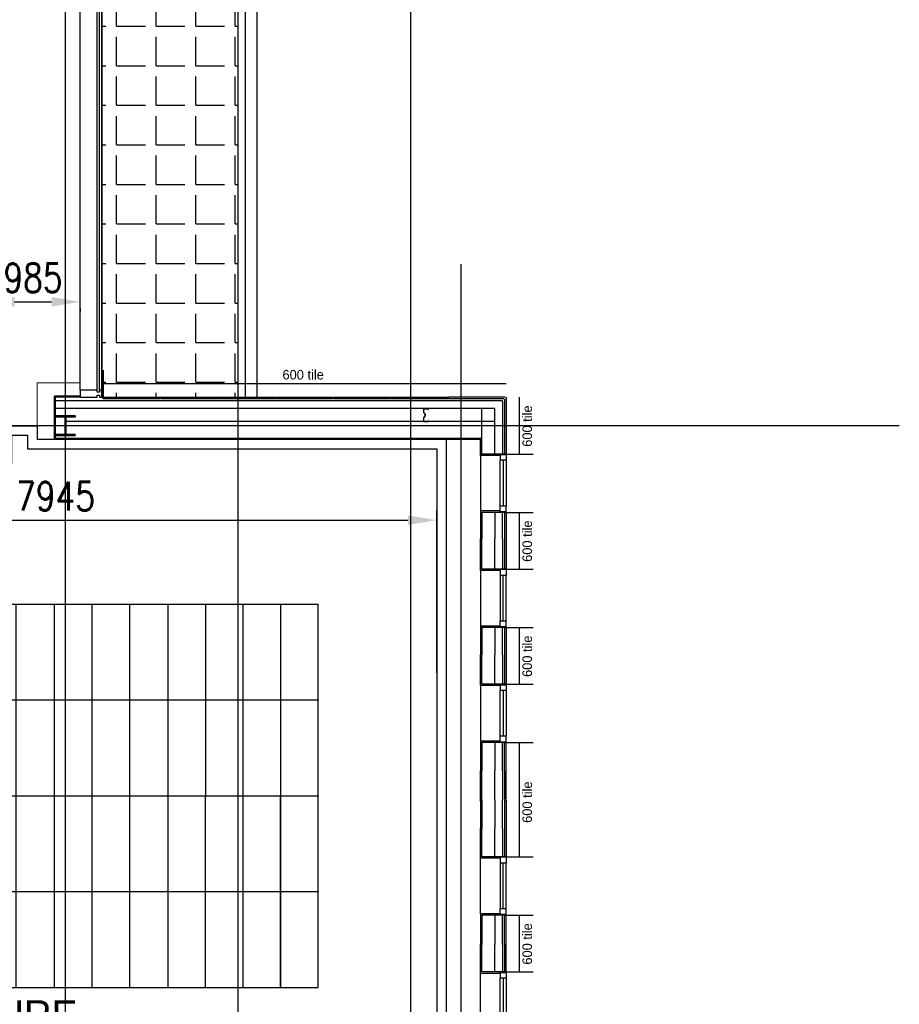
# Model space of a CAD drawing. Header units: millimetres. Extents: x -312551 to 250764, y -35891 to 59426.
# Tile 309 of 316: x 155381 to 164550, y 30176 to 40443. Entities that reach past the tile are written whole.
import ezdxf

# ---------------------------------------------------------------- set-up
doc = ezdxf.new("R2010")
doc.units = ezdxf.units.MM
doc.header["$LTSCALE"] = 2.5
for name, color, linetype in [('curtain walling', 7, 'Continuous'), ('FO-00 - FURN$0$FURNITURE', 22, 'Continuous'), ('GLAZING', 1, 'Continuous'), ('NF ARCH', 4, 'Continuous'), ('NF-AS BUILT', 7, 'Continuous'), ('NF-GRIDS', 252, 'Continuous'), ('NF-Steel columns', 6, 'Continuous'), ('NF-TEXT', 1, 'Continuous'), ('TERR TILE 600', 160, 'Continuous'), ('Terrace', 6, 'Continuous'), ('Terracotta Tile', 30, 'Continuous')]:
    doc.layers.add(name, color=color, linetype=linetype)
doc.styles.add('ROMANS', font='romans.shx', dxfattribs={"width": 0.8})
doc.dimstyles.new('100NFDIM', dxfattribs={"dimscale": 100, "dimtxt": 3, "dimasz": 3, "dimexe": 1, "dimexo": 1, "dimgap": 1, "dimtad": 1, "dimdec": 0, "dimdsep": 46, "dimtxsty": 'ROMANS', "dimcen": 3, "dimclrd": 4, "dimclre": 4, "dimclrt": 1, "dimaunit": 1, "dimadec": 0, "dimazin": 0, "dimtfac": 1, "dimtdec": 0, "dimtmove": 0, "dimatfit": 3, "dimfxl": 0, "dimtolj": 1, "dimarcsym": 0})

# ---------------------------------------------------------------- blocks, each defined once
blk = doc.blocks.new('*D38')
at = {"layer": 'Defpoints', "color": 0}
for p in [(151783, 35224), (159728, 35224), (159728, 33531)]:
    blk.add_point(p, dxfattribs=at)
at = {"layer": 'NF-AS BUILT', "color": 4, "lineweight": -2}
for p, q in [((159728, 33631), (159728, 35324)), ((152083, 35224), (159428, 35224))]:
    blk.add_line(p, q, dxfattribs=at)
at = {"layer": 'NF-AS BUILT', "color": 4}
for points in [[(152083, 35274), (152083, 35174), (151783, 35224)], [(159428, 35274), (159428, 35174), (159728, 35224)]]:
    blk.add_solid(points, dxfattribs=at)
at = {"layer": 'NF-AS BUILT', "color": 1, "insert": (155755, 35474), "char_height": 300, "attachment_point": 5, "style": 'ROMANS'}
blk.add_mtext('\\A1;7945', dxfattribs=at)
blk = doc.blocks.new('*D142')
at = {"color": 4, "lineweight": -2, "ltscale": 500000}
for p, q in [((155028, 37727), (155028, 37401)), ((155328, 37501), (155713, 37501)), ((156013, 37433), (156013, 37401))]:
    blk.add_line(p, q, dxfattribs=at)
at = {"color": 4, "ltscale": 500000}
for points in [[(155328, 37551), (155328, 37451), (155028, 37501)], [(155713, 37551), (155713, 37451), (156013, 37501)]]:
    blk.add_solid(points, dxfattribs=at)
at = {"layer": 'Defpoints', "color": 0, "ltscale": 500000}
for p in [(155028, 37827, 0), (156013, 37533, -18), (156013, 37501)]:
    blk.add_point(p, dxfattribs=at)
at = {"color": 1, "ltscale": 500000, "insert": (155520, 37751), "char_height": 300, "attachment_point": 5, "style": 'ROMANS'}
blk.add_mtext('\\A1;985', dxfattribs=at)
blk = doc.blocks.new('SECURE FILING')
for p in [(170671, 39960, 0), (171670, 39960, 0), (172670, 39960, 0), (170671, 39569, 0), (171670, 39569, 0), (172669, 39569, 0), (170671, 39178, 0), (171670, 39178, 0), (172669, 39178, 0), (170671, 38787, 0), (171670, 38786, 0), (172669, 38786, 0), (170671, 38387, 0), (171670, 38386, 0), (172669, 38386, 0), (170671, 37995, 0), (171670, 37995, 0), (172669, 37995, 0), (170671, 37604, 0), (171670, 37604, 0), (172669, 37604, 0), (170671, 37213, 0), (171670, 37213, 0), (172669, 37213, 0), (170671, 36813, 0), (171670, 36813, 0), (172669, 36813, 0), (170671, 36430, 0), (171670, 36430, 0), (172669, 36430, 0), (170670, 35648, 0), (171670, 35648, 0), (172669, 35648, 0)]:
    blk.add_point(p)
at = {"layer": 'FO-00 - FURN$0$FURNITURE'}
for p, q in [((169671, 35248, 0), (169672, 39960, 0)), ((173669, 39960, 0), (169672, 39960, 0)), ((170671, 39560, 0), (170671, 39960, 0)), ((171670, 39560, 0), (171670, 39960, 0)), ((172669, 39560, 0), (172670, 39960, 0)), ((173668, 35248, 0), (173669, 39960, 0)), ((173669, 39569, 0), (169672, 39569, 0)), ((173669, 39568, 0), (169672, 39569, 0)), ((170671, 39169, 0), (170671, 39569, 0)), ((171670, 39169, 0), (171670, 39569, 0)), ((172669, 39169, 0), (172669, 39569, 0)), ((173669, 39177, 0), (169672, 39178, 0)), ((173669, 39177, 0), (169672, 39178, 0)), ((170671, 38778, 0), (170671, 39178, 0)), ((171670, 38778, 0), (171670, 39178, 0)), ((172669, 38778, 0), (172669, 39178, 0)), ((173669, 38786, 0), (169672, 38787, 0)), ((173669, 38786, 0), (169672, 38787, 0)), ((170671, 38387, 0), (170671, 38787, 0)), ((171670, 38386, 0), (171670, 38787, 0)), ((172669, 38386, 0), (172669, 38786, 0)), ((173669, 38395, 0), (169671, 38396, 0)), ((170671, 37987, 0), (170671, 38387, 0)), ((171670, 37986, 0), (171670, 38387, 0)), ((172669, 37986, 0), (172669, 38386, 0)), ((173669, 37995, 0), (169671, 37996, 0)), ((173669, 37995, 0), (169671, 37996, 0)), ((170671, 37595, 0), (170671, 37995, 0)), ((171670, 37595, 0), (171670, 37995, 0)), ((172669, 37595, 0), (172669, 37995, 0)), ((173668, 37604, 0), (169671, 37604, 0)), ((170671, 37204, 0), (170671, 37604, 0)), ((171670, 37204, 0), (171670, 37604, 0)), ((172669, 37204, 0), (172669, 37604, 0)), ((173668, 37213, 0), (169671, 37213, 0)), ((173668, 37212, 0), (169671, 37213, 0)), ((170671, 36813, 0), (170671, 37213, 0)), ((171670, 36813, 0), (171670, 37213, 0)), ((172669, 36813, 0), (172669, 37213, 0)), ((173668, 36813, 0), (169671, 36813, 0)), ((170671, 36413, 0), (170671, 36813, 0)), ((171670, 36413, 0), (171670, 36813, 0)), ((172669, 36413, 0), (172669, 36813, 0)), ((173668, 36439, 0), (169671, 36439, 0)), ((170670, 36030, 0), (170671, 36431, 0)), ((171670, 36030, 0), (171670, 36430, 0)), ((172669, 36030, 0), (172669, 36430, 0)), ((173668, 36047, 0), (169671, 36048, 0)), ((170670, 35639, 0), (170670, 36039, 0)), ((171670, 35639, 0), (171670, 36039, 0)), ((172669, 35639, 0), (172669, 36039, 0)), ((173668, 35656, 0), (169671, 35657, 0)), ((173668, 35656, 0), (169671, 35657, 0)), ((170670, 35248, 0), (170670, 35648, 0)), ((171670, 35248, 0), (171670, 35648, 0)), ((172669, 35248, 0), (172669, 35648, 0)), ((173668, 35248, 0), (169671, 35248, 0))]:
    blk.add_line(p, q, dxfattribs=at)

msp = doc.modelspace()

# ---------------------------------------------------------------- hatches: boundary and pattern name
at = {"layer": 'Terrace'}
h = msp.add_hatch(dxfattribs=at)
h.set_pattern_fill('ANGLE', color=256, scale=1500, style=0)
h.set_pattern_definition([(0, (-2071521.74, -4242199.36), (0, 412.5), [300, -112.5]), (90, (-2071521.74, -4242199.36), (-412.5, 3e-14), [300, -112.5])])
h.paths.add_polyline_path([(156237.8, 36505.5), (157657.8, 36505.5), (157657.8, 51684.5), (141832.8, 51684.5), (141832.8, 50264.5), (156237.8, 50264.5)])

# ---------------------------------------------------------------- linework, layer by layer
for p, q in [((160413.8, 36468.5), (155756.2, 36468.5)), ((160413.8, 36468.5), (160413.8, 35913.5)), ((160333.8, 36388.5), (155756.2, 36388.5)), ((160196.8, 35913.5), (160196.8, 36388.5)), ((160333.8, 35913.5), (160333.8, 36388.5)), ((160333.8, 36251.5), (155861.4, 36251.5)), ((160196.8, 35305.5), (160196.8, 35029.5)), ((160333.8, 35305.5), (160333.8, 35029.5)), ((160413.8, 35029.5), (160413.8, 35305.5)), ((160196.8, 34713.5), (160196.8, 35029.5)), ((160333.8, 34713.5), (160333.8, 35029.5)), ((160413.8, 35029.5), (160413.8, 34713.5)), ((160196.8, 34105.5), (160196.8, 33819.5)), ((160333.8, 34105.5), (160333.8, 33819.5)), ((160413.8, 33819.5), (160413.8, 34105.5)), ((160196.8, 33513.5), (160196.8, 33819.5)), ((160333.8, 33513.5), (160333.8, 33819.5)), ((160413.8, 33819.5), (160413.8, 33513.5)), ((160196.8, 32905.5), (160196.8, 32609.5)), ((160333.8, 32905.5), (160333.8, 32609.5)), ((160413.8, 32609.5), (160413.8, 32905.5)), ((160196.8, 32309.5), (160196.8, 32609.5)), ((160333.8, 32309.5), (160333.8, 32609.5)), ((160413.8, 32609.5), (160413.8, 32309.5)), ((160196.8, 32309.5), (160196.8, 32009.5)), ((160333.8, 32309.5), (160333.8, 32009.5)), ((160413.8, 32009.5), (160413.8, 32309.5)), ((160196.8, 31713.5), (160196.8, 32009.5)), ((160333.8, 31713.5), (160333.8, 32009.5)), ((160413.8, 32009.5), (160413.8, 31713.5)), ((160196.8, 31105.5), (160196.8, 30799.5)), ((160333.8, 31105.5), (160333.8, 30799.5)), ((160413.8, 30799.5), (160413.8, 31105.5)), ((160196.8, 30513.5), (160196.8, 30799.5)), ((160333.8, 30513.5), (160333.8, 30799.5)), ((160413.8, 30799.5), (160413.8, 30513.5))]:
    msp.add_line(p, q)
msp.add_lwpolyline([(159641.1, 36378.5), (159641.1, 36388.5), (159591.1, 36388.5), (159591.1, 36348.5), (159606.1, 36328.5), (159606.1, 36311.5), (159591.1, 36291.5), (159591.1, 36251.5), (159641.1, 36251.5), (159641.1, 36261.5), (159639.1, 36261.5), (159639.1, 36253.5), (159593.1, 36253.5), (159593.1, 36290.8), (159608.1, 36310.8), (159608.1, 36329.1), (159593.1, 36349.1), (159593.1, 36386.5), (159639.1, 36386.5), (159639.1, 36378.5)], close=True)
at = {"layer": 'curtain walling'}
msp.add_lwpolyline([(156212.8, 36580.5), (156212.8, 36558), (156187.8, 36558), (156187.8, 36580.5), (156012.8, 36580.5), (156012.8, 36505.5), (156187.8, 36505.5), (156187.8, 36528), (156212.8, 36528), (156212.8, 36505.5), (156237.8, 36505.5), (156237.8, 36580.5), (156212.8, 36580.5)], dxfattribs=at)
at = {"layer": 'GLAZING'}
for p, q in [((156187.8, 36580.5), (156187.8, 50039.5)), ((156012.8, 36580.5), (156012.8, 49964.5)), ((156212.8, 36580.5), (156212.8, 49964.5)), ((156237.8, 36580.5), (156237.8, 49964.5)), ((155743.7, 36067.8), (155743.7, 36518)), ((156012.8, 36518), (155743.7, 36518)), ((156012.8, 36505.5), (155743.7, 36505.5)), ((155756.2, 36080.3), (155756.2, 36505.5)), ((155743.7, 36067.8), (160181.3, 36067.8)), ((155756.2, 36080.3), (160193.8, 36080.3)), ((160184.3, 35898.5), (160184.3, 36080.3)), ((160435.8, 35913.5), (160184.3, 35913.5)), ((160390.8, 35898.5), (160184.3, 35898.5)), ((160184.3, 35898.5), (160184.3, 35320.5)), ((160390.8, 35898.5), (160390.8, 35913.5)), ((160450.8, 35908.5), (160390.8, 35908.5)), ((160390.8, 35908.5), (160390.8, 35848.5)), ((160390.8, 35908.5), (160450.8, 35908.5)), ((160450.8, 35848.5), (160390.8, 35848.5)), ((160390.8, 35370.5), (160390.8, 35848.5)), ((160420.8, 35848.5), (160420.8, 35370.5)), ((160450.8, 35908.5), (160450.8, 35848.5)), ((160450.8, 35848.5), (160450.8, 35370.5)), ((160390.8, 35320.5), (160184.3, 35320.5)), ((160184.3, 35320.5), (160184.3, 35029.5)), ((160450.8, 35370.5), (160390.8, 35370.5)), ((160390.8, 35310.5), (160390.8, 35370.5)), ((160390.8, 35320.5), (160390.8, 35305.5)), ((160450.8, 35310.5), (160450.8, 35370.5)), ((160435.8, 35305.5), (160196.8, 35305.5)), ((160450.8, 35310.5), (160390.8, 35310.5)), ((160184.3, 34698.5), (160184.3, 35029.5)), ((160435.8, 34713.5), (160196.8, 34713.5)), ((160390.8, 34698.5), (160390.8, 34713.5)), ((160450.8, 34708.5), (160390.8, 34708.5)), ((160390.8, 34708.5), (160390.8, 34648.5)), ((160450.8, 34708.5), (160450.8, 34648.5)), ((160390.8, 34698.5), (160184.3, 34698.5)), ((160184.3, 34698.5), (160184.3, 34120.5)), ((160450.8, 34648.5), (160390.8, 34648.5)), ((160390.8, 34648.5), (160390.8, 34170.5)), ((160420.8, 34170.5), (160420.8, 34648.5)), ((160450.8, 34170.5), (160450.8, 34648.5)), ((160390.8, 34120.5), (160184.3, 34120.5)), ((160184.3, 34120.5), (160184.3, 33819.5)), ((160435.8, 34105.5), (160196.8, 34105.5)), ((160450.8, 34170.5), (160390.8, 34170.5)), ((160390.8, 34110.5), (160390.8, 34170.5)), ((160390.8, 34120.5), (160390.8, 34105.5)), ((160390.8, 34120.5), (160390.8, 34105.5)), ((160450.8, 34110.5), (160390.8, 34110.5)), ((160390.8, 34110.5), (160450.8, 34110.5)), ((160450.8, 34110.5), (160390.8, 34110.5)), ((160450.8, 34110.5), (160450.8, 34170.5)), ((160184.3, 33498.5), (160184.3, 33819.5)), ((160184.3, 33501), (160184.3, 32920.5)), ((160390.8, 33498.5), (160184.3, 33498.5)), ((160435.8, 33513.5), (160196.8, 33513.5)), ((160390.8, 33498.5), (160390.8, 33513.5)), ((160390.8, 33498.5), (160390.8, 33513.5)), ((160390.8, 33498.5), (160390.8, 33513.5)), ((160450.8, 33508.5), (160390.8, 33508.5)), ((160450.8, 33508.5), (160390.8, 33508.5)), ((160390.8, 33508.5), (160390.8, 33448.5)), ((160390.8, 33508.5), (160450.8, 33508.5)), ((160450.8, 33508.5), (160390.8, 33508.5)), ((160450.8, 33508.5), (160450.8, 33448.5)), ((160390.8, 32970.5), (160390.8, 33451)), ((160450.8, 33448.5), (160390.8, 33448.5)), ((160420.8, 33448.5), (160420.8, 32970.5)), ((160450.8, 33451), (160450.8, 32970.5)), ((160450.8, 32970.5), (160390.8, 32970.5)), ((160390.8, 32910.5), (160390.8, 32970.5)), ((160450.8, 32910.5), (160450.8, 32970.5)), ((160390.8, 32920.5), (160184.3, 32920.5)), ((160184.3, 32920.5), (160184.3, 32609.5)), ((160435.8, 32905.5), (160196.8, 32905.5)), ((160390.8, 32920.5), (160390.8, 32905.5)), ((160450.8, 32910.5), (160390.8, 32910.5)), ((160184.3, 32294.5), (160184.3, 32609.5)), ((160184.3, 32324.5), (160184.3, 32009.5)), ((160184.3, 31698.5), (160184.3, 32009.5)), ((160390.8, 31698.5), (160184.3, 31698.5)), ((160184.3, 31118), (160184.3, 31698.5)), ((160435.8, 31713.5), (160196.8, 31713.5)), ((160390.8, 31698.5), (160390.8, 31713.5)), ((160450.8, 31708.5), (160390.8, 31708.5)), ((160390.8, 31708.5), (160390.8, 31648.5)), ((160450.8, 31648.5), (160390.8, 31648.5)), ((160390.8, 31648.5), (160390.8, 31168)), ((160420.8, 31170.5), (160420.8, 31648.5)), ((160450.8, 31708.5), (160450.8, 31648.5)), ((160450.8, 31168), (160450.8, 31648.5)), ((160390.8, 31120.5), (160184.3, 31120.5)), ((160184.3, 31120.5), (160184.3, 30799.5)), ((160450.8, 31170.5), (160390.8, 31170.5)), ((160390.8, 31110.5), (160390.8, 31170.5)), ((160390.8, 31120.5), (160390.8, 31105.5)), ((160390.8, 31120.5), (160390.8, 31105.5)), ((160390.8, 31120.5), (160390.8, 31105.5)), ((160450.8, 31110.5), (160390.8, 31110.5)), ((160450.8, 31110.5), (160390.8, 31110.5)), ((160390.8, 31110.5), (160450.8, 31110.5)), ((160450.8, 31110.5), (160390.8, 31110.5)), ((160450.8, 31110.5), (160450.8, 31170.5)), ((160435.8, 31105.5), (160196.8, 31105.5)), ((160184.3, 30498.5), (160184.3, 30799.5)), ((160390.8, 30498.5), (160184.3, 30498.5)), ((160184.3, 29920.5), (160184.3, 30498.5)), ((160435.8, 30513.5), (160196.8, 30513.5)), ((160390.8, 30498.5), (160390.8, 30513.5)), ((160390.8, 30498.5), (160390.8, 30513.5)), ((160450.8, 30508.5), (160390.8, 30508.5)), ((160390.8, 30508.5), (160390.8, 30448.5)), ((160390.8, 30508.5), (160450.8, 30508.5)), ((160450.8, 30508.5), (160390.8, 30508.5)), ((160450.8, 30508.5), (160450.8, 30448.5)), ((160390.8, 29970.5), (160390.8, 30448.5)), ((160450.8, 30448.5), (160390.8, 30448.5)), ((160420.8, 30448.5), (160420.8, 29970.5)), ((160450.8, 30448.5), (160450.8, 29970.5))]:
    msp.add_line(p, q, dxfattribs=at)
at = {"layer": 'NF ARCH'}
for p, q in [((157857.8, 36505.5), (157857.8, 51884.5)), ((157732.8, 51759.5), (157732.8, 36505.5)), ((157657.8, 36505.5), (157657.8, 51684.5))]:
    msp.add_line(p, q, dxfattribs=at)
at = {"layer": 'NF-AS BUILT', "const_width": 10}
msp.add_lwpolyline([(156012.8, 28038.5), (155562.8, 28038.5), (155562.8, 28633.5), (159827.8, 28633.5), (159827.8, 36067.8), (155562.8, 36067.8), (155562.8, 36657.8), (156012.8, 36657.8), (156012.8, 49669.5), (155662.8, 49669.5), (155662.8, 50039.5)], dxfattribs=at)
at = {"layer": 'NF-AS BUILT'}
for points in [[(148782.8, 35859.5), (149097.8, 35859.5), (149097.8, 36209.5), (154767.8, 36209.5), (154767.8, 35914.5), (155197.8, 35914.5), (155197.8, 36209.5), (155562.8, 36209.5), (155562.8, 36067.8), (159827.8, 36067.8), (159827.8, 28633.5), (155562.8, 28633.5), (155562.8, 28116.2)], [(151782.8, 36109.5), (154667.8, 36109.5), (154667.8, 35814.5), (155297.8, 35814.5), (155297.8, 36109.5), (155462.8, 36109.5), (155462.8, 35967.8), (159727.8, 35967.8), (159727.8, 28733.5), (155462.8, 28733.5), (155462.8, 28216.2), (155342.7, 28216.2), (155342.7, 28807), (154622.9, 28807), (154622.9, 28116.2), (151782.8, 28116.2), (151782.8, 30242), (148882.8, 30242), (148882.8, 34459.5), (148882.8, 35759.5), (149197.8, 35759.5), (149197.8, 36109.5), (151682.8, 36109.5)]]:
    msp.add_lwpolyline(points, dxfattribs=at)
at = {"layer": 'NF-GRIDS'}
for p, q in [((155857.8, -27784), (155857.8, 58409.3)), ((157657.8, -27784), (157657.8, 58409.3)), ((159457.8, -27784), (159457.8, 58409.3)), ((159977.8, 37892.2), (159977.8, 26701.1)), ((164549.8, 36209.5), (84521.8, 36209.5))]:
    msp.add_line(p, q, dxfattribs=at)
at = {"layer": 'NF-Steel columns', "color": 2}
for points in [[(155857.8, 36311.1), (155756.2, 36311.1), (155756.2, 36300.1), (155843.4, 36300.1, -0.4142136), (155854.1, 36289.4), (155854.1, 36129.6, -0.4142136), (155843.4, 36118.9), (155756.2, 36118.9), (155756.2, 36107.9), (155857.8, 36107.9)], [(155857.8, 36107.9), (155756.2, 36107.9), (155756.2, 36118.9), (155843.4, 36118.9, 0.4142136), (155854.1, 36129.6), (155854.1, 36289.4, 0.4142136), (155843.4, 36300.1), (155756.2, 36300.1), (155756.2, 36311.1), (155857.8, 36311.1)], [(155857.8, 36311.1), (155959.4, 36311.1), (155959.4, 36300.1), (155872.1, 36300.1, 0.4142136), (155861.4, 36289.4), (155861.4, 36129.6, 0.4142136), (155872.1, 36118.9), (155959.4, 36118.9), (155959.4, 36107.9), (155857.8, 36107.9)], [(155857.8, 36107.9), (155959.4, 36107.9), (155959.4, 36118.9), (155872.1, 36118.9, -0.4142136), (155861.4, 36129.6), (155861.4, 36289.4, -0.4142136), (155872.1, 36300.1), (155959.4, 36300.1), (155959.4, 36311.1), (155857.8, 36311.1)]]:
    msp.add_lwpolyline(points, format="xyb", dxfattribs=at)
at = {"layer": 'TERR TILE 600'}
for p, q in [((156250.8, 36789), (156250.8, 36505.5)), ((156250.8, 36649.2), (160450.8, 36649.2)), ((160590.5, 35913.5), (160590.5, 36505.5)), ((160450.8, 35913.5), (160734.3, 35913.5)), ((160450.8, 35305.5), (160734.3, 35305.5)), ((160590.5, 34713.5), (160590.5, 35305.5)), ((160450.8, 34713.5), (160734.3, 34713.5)), ((160450.8, 34105.5), (160734.3, 34105.5)), ((160590.5, 33513.5), (160590.5, 34105.5)), ((160450.8, 33513.5), (160734.3, 33513.5)), ((160450.8, 32905.5), (160734.3, 32905.5)), ((160590.5, 31713.5), (160590.5, 32905.5)), ((160450.8, 31713.5), (160734.3, 31713.5)), ((160450.8, 31105.5), (160734.3, 31105.5)), ((160590.5, 30513.5), (160590.5, 31105.5)), ((160450.8, 30513.5), (160734.3, 30513.5))]:
    msp.add_line(p, q, dxfattribs=at)
at = {"layer": 'Terrace'}
msp.add_lwpolyline([(156237.8, 36505.5), (157657.8, 36505.5), (157657.8, 51684.5), (141832.8, 51684.5), (141832.8, 50264.5), (156237.8, 50264.5)], close=True, dxfattribs=at)
at = {"layer": 'Terracotta Tile'}
for p, q in [((160442.8, 36505.5), (159850.8, 36505.5)), ((159850.8, 36505.5), (159850.8, 36490.5)), ((160427.8, 36490.5), (159850.8, 36490.5)), ((160435.8, 36490.5), (160435.8, 35913.5)), ((160450.8, 36505.5), (160450.8, 35913.5)), ((160450.8, 35913.5), (160435.8, 35913.5)), ((160435.8, 35913.5), (160450.8, 35913.5)), ((160450.8, 35305.5), (160435.8, 35305.5)), ((160435.8, 35305.5), (160450.8, 35305.5)), ((160435.8, 35305.5), (160435.8, 34713.5)), ((160450.8, 35305.5), (160450.8, 34713.5)), ((160450.8, 34713.5), (160435.8, 34713.5)), ((160450.8, 34713.5), (160435.8, 34713.5)), ((160435.8, 34713.5), (160450.8, 34713.5)), ((160435.8, 34105.5), (160435.8, 33513.5)), ((160450.8, 34105.5), (160435.8, 34105.5)), ((160450.8, 34105.5), (160435.8, 34105.5)), ((160435.8, 34105.5), (160450.8, 34105.5)), ((160450.8, 34105.5), (160450.8, 33513.5)), ((160450.8, 33513.5), (160435.8, 33513.5)), ((160435.8, 33513.5), (160450.8, 33513.5)), ((160450.8, 33513.5), (160435.8, 33513.5)), ((160450.8, 33513.5), (160435.8, 33513.5)), ((160435.8, 33513.5), (160450.8, 33513.5)), ((160450.8, 32905.5), (160435.8, 32905.5)), ((160435.8, 32609.5), (160435.8, 32905.5)), ((160450.8, 32905.5), (160435.8, 32905.5)), ((160435.8, 32905.5), (160450.8, 32905.5)), ((160450.8, 32313.5), (160450.8, 32905.5)), ((160435.8, 32609.5), (160435.8, 32313.5)), ((160450.8, 32313.5), (160435.8, 32313.5)), ((160435.8, 32305.5), (160435.8, 31713.5)), ((160450.8, 32305.5), (160435.8, 32305.5)), ((160450.8, 32305.5), (160450.8, 31713.5)), ((160450.8, 31713.5), (160435.8, 31713.5)), ((160450.8, 31713.5), (160435.8, 31713.5)), ((160435.8, 31713.5), (160450.8, 31713.5)), ((160435.8, 30799.5), (160435.8, 31105.5)), ((160450.8, 31105.5), (160435.8, 31105.5)), ((160435.8, 31105.5), (160450.8, 31105.5)), ((160450.8, 31105.5), (160435.8, 31105.5)), ((160450.8, 31105.5), (160435.8, 31105.5)), ((160435.8, 31105.5), (160450.8, 31105.5)), ((160450.8, 30513.5), (160450.8, 31105.5)), ((160435.8, 30799.5), (160435.8, 30513.5)), ((160450.8, 30513.5), (160435.8, 30513.5)), ((160450.8, 30513.5), (160435.8, 30513.5)), ((160435.8, 30513.5), (160450.8, 30513.5))]:
    msp.add_line(p, q, dxfattribs=at)
for points in [[(156250.8, 36505.5), (156842.8, 36505.5), (156842.8, 36490.5), (156250.8, 36490.5)], [(156850.8, 36505.5), (157442.8, 36505.5), (157442.8, 36490.5), (156850.8, 36490.5)], [(157450.8, 36505.5), (158042.8, 36505.5), (158042.8, 36490.5), (157450.8, 36490.5)], [(158050.8, 36505.5), (158642.8, 36505.5), (158642.8, 36490.5), (158050.8, 36490.5)], [(158650.8, 36505.5), (159242.8, 36505.5), (159242.8, 36490.5), (158650.8, 36490.5)], [(159250.8, 36505.5), (159842.8, 36505.5), (159842.8, 36490.5), (159250.8, 36490.5)]]:
    msp.add_lwpolyline(points, close=True, dxfattribs=at)

# ---------------------------------------------------------------- block references
at = {"rotation": 270}
msp.add_blockref('SECURE FILING', (118532.8, 204020.9, 0), dxfattribs=at)

# ---------------------------------------------------------------- texts
at = {"layer": 'NF-TEXT', "insert": (154309.8, 30216.9), "char_height": 300, "width": 2089.638, "attachment_point": 1}
msp.add_mtext('SECURE FILING ROOM', dxfattribs=at)
at = {"layer": 'TERR TILE 600', "insert": (158120.5, 36790.9), "char_height": 100, "width": 1820.019, "attachment_point": 1}
msp.add_mtext('600 tile', dxfattribs=at)
at = {"layer": 'TERR TILE 600', "char_height": 100, "width": 524, "attachment_point": 1, "rotation": 90}
for insert in [(160621.3, 35989.5), (160621.3, 34789.5), (160621.3, 33589.5), (160621.3, 32067.8), (160621.3, 30589.5)]:
    msp.add_mtext('600 tile', dxfattribs=dict(at, insert=insert))

# ---------------------------------------------------------------- dimensions: what is measured, and where the dimension line sits
at = {"ltscale": 500000}
dim = msp.add_linear_dim(base=(156012.8, 37500.9, 18), p1=(155027.9, 37826.5, 18), p2=(156012.8, 37533), dimstyle='100NFDIM', dxfattribs=at)
dim.commit()
dim.dimension.update_dxf_attribs({"geometry": '*D142', "text_midpoint": (155520.4, 37750.9, 18)})
at = {"layer": 'NF-AS BUILT'}
dim = msp.add_linear_dim(base=(159727.8, 35224.4), p1=(151782.8, 35224.4), p2=(159727.8, 33530.7), dimstyle='100NFDIM', dxfattribs=at)
dim.commit()
dim.dimension.update_dxf_attribs({"geometry": '*D38', "text_midpoint": (155755.3, 35474.4)})

doc.saveas('drawing.dxf')
